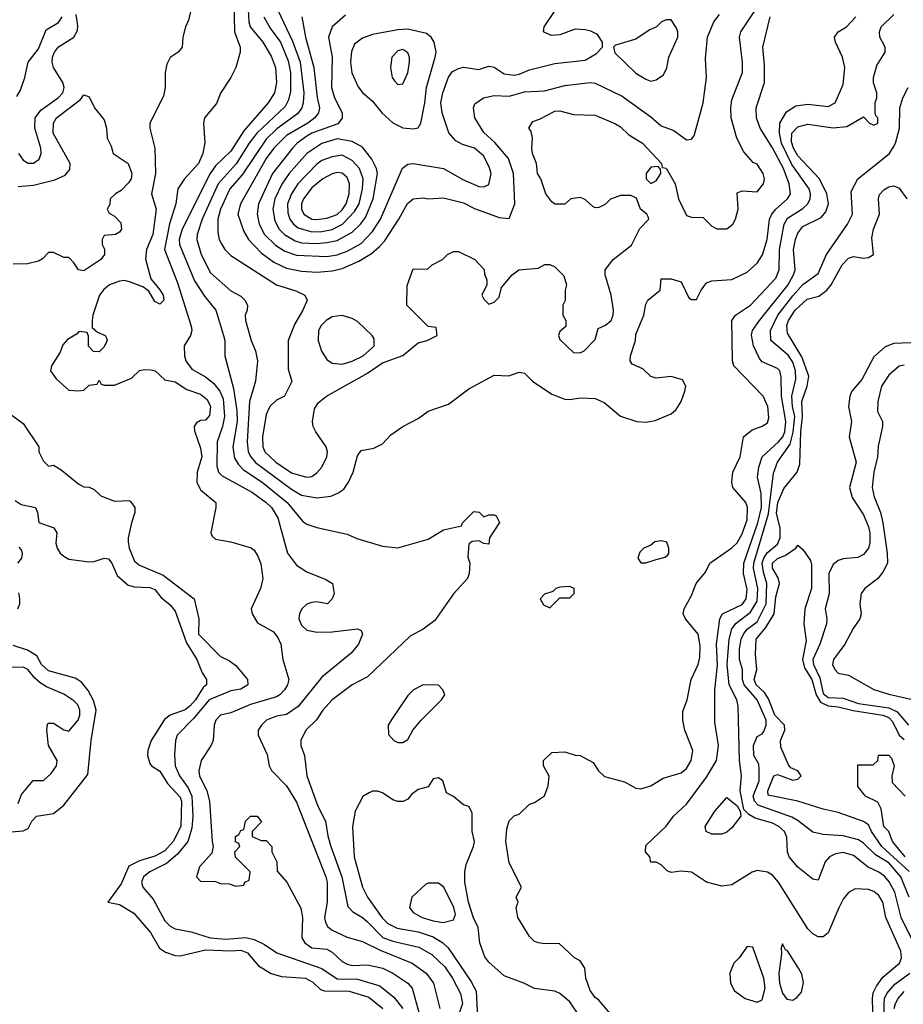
# Model space of a CAD drawing. Header units: inches. Extents: x 1793389 to 1900389, y 320802 to 470796.
# Tile 610 of 656: x 1853496 to 1856987, y 424747 to 428638. Entities that reach past the tile are written whole.
import ezdxf

# ---------------------------------------------------------------- set-up
doc = ezdxf.new("R2010")
doc.units = ezdxf.units.IN
doc.header["$MEASUREMENT"] = 0
doc.layers.add('B8452', color=7, linetype='Continuous')

msp = doc.modelspace()

# ---------------------------------------------------------------- linework, layer by layer
at = {"layer": 'B8452', "color": 2}
for points, elevation in [([(1854395.2, 428750), (1854401.1, 428630), (1854407, 428610), (1854457.1, 428550), (1854490, 428494.8), (1854506.4, 428450), (1854510.3, 428389.7), (1854503, 428350), (1854477.1, 428310), (1854381.1, 428198.9), (1854330, 428118.4), (1854270, 428060.7), (1854249.2, 428030.8), (1854138, 427810), (1854126.3, 427770), (1854127.4, 427750), (1854186.3, 427606.3), (1854226, 427546), (1854270.8, 427490), (1854301, 427390), (1854306, 427370), (1854306, 427310), (1854341.2, 427181.2), (1854354.3, 427094.3), (1854354.7, 427050), (1854338.3, 426950), (1854345.2, 426905.2), (1854359.9, 426879.9), (1854379.9, 426859.9), (1854454.4, 426810), (1854552.4, 426730), (1854614.6, 426654.6), (1854630, 426644), (1854670, 426630.7), (1854790, 426604.7), (1854827.5, 426587.5), (1854930, 426558), (1854990, 426551), (1855110, 426584.7), (1855170, 426622), (1855242, 426638), (1855246, 426650), (1855290, 426694), (1855311.6, 426691.6), (1855330, 426674), (1855350, 426682), (1855370, 426682), (1855378, 426678), (1855391.1, 426651.1), (1855352, 426590), (1855350, 426566), (1855330, 426568), (1855310, 426578), (1855283.6, 426576.4), (1855270, 426566), (1855266.4, 426513.6), (1855274, 426490), (1855272, 426450), (1855264.7, 426430), (1855210, 426369), (1855135.9, 426264.1), (1855090.5, 426229.5), (1855038.5, 426201.5), (1854870, 426041.2), (1854810, 426009), (1854731, 425950), (1854694, 425910), (1854668.4, 425871.6), (1854626.8, 425830), (1854606.8, 425790), (1854606.8, 425770), (1854620.7, 425730), (1854630.6, 425650), (1854674.4, 425530), (1854704.4, 425470), (1854713.3, 425413.3), (1854725.7, 425370), (1854768.9, 425250), (1854792.8, 425132.8), (1854812.7, 425112.7), (1854850, 425090.5), (1854870, 425073), (1854931.2, 425011.2), (1854970, 424996.5), (1855072.5, 424972.5), (1855124.2, 424944.2), (1855175.5, 424895.5), (1855206, 424850), (1855238, 424790), (1855246, 424750), (1855211.7, 424650)], 274), ([(1854342, 428710), (1854344.9, 428590), (1854367.7, 428530), (1854367.7, 428510), (1854350.5, 428449.5), (1854330.6, 428409.4), (1854290, 428348), (1854273.2, 428306.8), (1854226, 428250), (1854222.8, 428230), (1854227.1, 428152.9), (1854219.1, 428110), (1854202, 428070), (1854146.8, 428010), (1854120.7, 427970), (1854112.4, 427910), (1854088.1, 427831.9), (1854068.4, 427730), (1854118.9, 427598.9), (1854173, 427427), (1854175.5, 427410), (1854170.5, 427390), (1854146.4, 427350), (1854146.7, 427310), (1854152.2, 427290), (1854176.5, 427256.5), (1854230, 427227), (1854261.8, 427201.8), (1854287.2, 427170), (1854299.7, 427139.7), (1854304.6, 427070), (1854297.4, 427030), (1854276.4, 426970), (1854274.4, 426874.4), (1854282, 426850), (1854295.8, 426835.8), (1854415.5, 426770), (1854470, 426730.4), (1854490.4, 426710), (1854515.8, 426670), (1854554, 426530), (1854590, 426482.8), (1854630, 426456), (1854705.4, 426425.4), (1854732, 426410), (1854738, 426370), (1854730.9, 426349.1), (1854712, 426330), (1854670, 426338), (1854650, 426335.3), (1854630, 426328.7), (1854611.3, 426310), (1854601, 426290), (1854598.8, 426270), (1854610, 426244.7), (1854630, 426226), (1854670, 426218), (1854730, 426218.8), (1854830, 426231.3), (1854844.7, 426224.7), (1854851, 426210), (1854834.8, 426170), (1854805.8, 426134.2), (1854690, 426039.3), (1854596.2, 425923.8), (1854550, 425892.3), (1854510, 425886), (1854471, 425870), (1854450.8, 425850), (1854438.8, 425830), (1854438.8, 425810), (1854473.7, 425733.7), (1854481, 425690), (1854490.6, 425670.6), (1854550, 425610.8), (1854590, 425546), (1854706, 425250), (1854710.4, 425230), (1854710.4, 425150.4), (1854700.4, 425090), (1854703.8, 425070), (1854713.5, 425053.5), (1854730, 425040.4), (1854790, 425012.7), (1854850, 424995.5), (1854920.2, 424960.2), (1855046.8, 424910), (1855102, 424870), (1855130.7, 424830), (1855156.3, 424730)], 270), ([(1854171.3, 428670), (1854163.5, 428636.5), (1854151, 428610), (1854141, 428570), (1854138, 428530), (1854122, 428510), (1854090.8, 428489.2), (1854077.3, 428462.7), (1854070.6, 428429.4), (1854070.5, 428370), (1854063.7, 428336.3), (1854010.8, 428230), (1854010.8, 428210), (1854030.6, 428130), (1854032.2, 428030), (1854016.9, 427950), (1854034.9, 427890), (1854022.6, 427790), (1853997.6, 427730), (1853993, 427693), (1854014.8, 427614.8), (1854050, 427571.3), (1854062.8, 427550), (1854066, 427530), (1854050, 427514), (1854030, 427525.2), (1854005.6, 427565.6), (1853982, 427582), (1853930, 427602), (1853910, 427607), (1853890, 427604.5), (1853851.3, 427590), (1853828, 427572), (1853811.3, 427550), (1853784.7, 427470), (1853782, 427450), (1853782, 427422), (1853803.6, 427403.6), (1853834, 427390), (1853839.6, 427379.6), (1853842, 427370), (1853830, 427346), (1853810, 427326), (1853787.3, 427327.3), (1853768.4, 427348.4), (1853767.3, 427387.3), (1853762, 427402), (1853730, 427406), (1853723.6, 427396.4), (1853685.4, 427374.6), (1853666.4, 427353.6), (1853655.3, 427324.7), (1853622, 427270), (1853618, 427250), (1853639.6, 427219.6), (1853690, 427174), (1853730, 427172), (1853750, 427174), (1853770, 427194), (1853802, 427198), (1853810, 427214), (1853818, 427198), (1853830, 427194), (1853870, 427194), (1853938, 427222), (1853970, 427251.3), (1853990, 427256), (1854014.4, 427254.4), (1854030.7, 427250.7), (1854070, 427214.8), (1854110, 427207.3), (1854156.7, 427176.7), (1854210, 427158), (1854236.7, 427136.7), (1854250.3, 427110), (1854246, 427074), (1854230, 427056), (1854210, 427054.5), (1854194.6, 427045.4), (1854186, 427030), (1854186.2, 427013.8), (1854210, 426944.7), (1854215.3, 426910), (1854197, 426850), (1854195.5, 426810), (1854210, 426780.7), (1854271, 426730), (1854270.8, 426710), (1854251.3, 426610), (1854256.9, 426596.9), (1854270, 426584.7), (1854330, 426574.8), (1854410, 426550.8), (1854422, 426542), (1854437.5, 426517.5), (1854448.1, 426488.1), (1854456, 426430), (1854446.8, 426390), (1854410.8, 426310), (1854414, 426290), (1854435.2, 426255.2), (1854498.7, 426218.7), (1854516.1, 426196.1), (1854527.7, 426170), (1854536, 426110), (1854558.8, 426030), (1854554, 426010), (1854542, 425990), (1854524, 425970), (1854510, 425961.6), (1854407.7, 425932.3), (1854330, 425899.3), (1854290, 425889), (1854270.6, 425869.4), (1854264.9, 425850), (1854260.4, 425790), (1854251.8, 425768.2), (1854213, 425710), (1854203.8, 425670), (1854206.7, 425650), (1854235.5, 425590), (1854246, 425550), (1854256, 425390), (1854261, 425370), (1854255.3, 425344.7), (1854206, 425290), (1854194, 425250), (1854210, 425234), (1854270, 425232), (1854290, 425224.7), (1854323.6, 425223.6), (1854350, 425214), (1854382, 425218), (1854386, 425230), (1854402, 425238), (1854406, 425270), (1854348.4, 425328.4), (1854346, 425350), (1854366, 425370), (1854362, 425382), (1854348.4, 425388.4), (1854348, 425410), (1854362, 425418), (1854370, 425434), (1854382, 425438), (1854388, 425470), (1854408, 425490), (1854434, 425490), (1854451.6, 425468.4), (1854414, 425430), (1854414, 425410), (1854450, 425394), (1854470, 425394), (1854492, 425370), (1854492, 425350), (1854511.3, 425310), (1854512.7, 425272.7), (1854552, 425230), (1854607.1, 425127.1), (1854613.4, 425090), (1854610.7, 425010), (1854622, 424990), (1854650, 424970.5), (1854710, 424964.9), (1854730, 424953.4), (1854770, 424915.5), (1854790, 424904.9), (1854810, 424900.3), (1854870, 424903.1), (1854930.3, 424890.3), (1854970.3, 424870.3), (1855030, 424830.4), (1855046, 424810), (1855074.6, 424710)], 266), ([(1854515.6, 428675.6), (1854573.8, 428553.8), (1854603.9, 428470), (1854618.3, 428350), (1854616, 428310), (1854610.2, 428289.8), (1854593.8, 428266.2), (1854512.5, 428207.5), (1854470, 428166.3), (1854375.3, 428024.7), (1854326.7, 427970), (1854288.9, 427890), (1854279.5, 427850), (1854278.5, 427798.5), (1854284, 427770), (1854292.8, 427752.8), (1854306.8, 427730), (1854330, 427706), (1854510, 427590.5), (1854587.1, 427567.1), (1854622, 427550), (1854631.3, 427530), (1854614.8, 427490), (1854583.4, 427436.6), (1854556.3, 427370), (1854556.9, 427256.9), (1854571.1, 427208.9), (1854542, 427150), (1854510, 427134), (1854484, 427110), (1854470, 427078), (1854455.8, 426990), (1854456.4, 426950), (1854464.4, 426930), (1854508, 426890), (1854570, 426847.2), (1854629.4, 426830.6), (1854650, 426833.4), (1854670, 426846.8), (1854689.6, 426870.4), (1854709.4, 426910), (1854712, 426930), (1854706.6, 426950), (1854666, 427010), (1854656, 427030), (1854652.7, 427050), (1854660.2, 427099.8), (1854675.5, 427124.5), (1854708.7, 427150), (1854870, 427241.6), (1854930, 427281.6), (1855010, 427310.7), (1855070, 427361), (1855106, 427370), (1855146, 427390), (1855142, 427422), (1855110, 427426), (1855026, 427510), (1855027.3, 427587.3), (1855050, 427654), (1855107.3, 427652.7), (1855126, 427670), (1855166, 427690), (1855186, 427710), (1855210, 427722), (1855230, 427722), (1855294, 427690), (1855331.6, 427651.6), (1855332.7, 427632.7), (1855342, 427610), (1855342, 427590), (1855322, 427550), (1855330, 427534), (1855350, 427514), (1855370, 427522), (1855390, 427542), (1855400.2, 427579.8), (1855442, 427630), (1855468, 427650), (1855544, 427656), (1855571.1, 427671.1), (1855590, 427671.3), (1855610, 427662), (1855645.4, 427625.4), (1855656, 427590), (1855651, 427570), (1855651.3, 427528.7), (1855642, 427510), (1855642, 427470), (1855654, 427450), (1855654, 427426), (1855630, 427406), (1855624.7, 427390), (1855630, 427374), (1855683.6, 427323.6), (1855710, 427322), (1855726, 427330), (1855770, 427374), (1855782, 427418), (1855810, 427431.3), (1855833.2, 427450), (1855841.2, 427470), (1855842.7, 427490), (1855832.7, 427550), (1855808.7, 427630), (1855809, 427650), (1855841.2, 427690), (1855913, 427747), (1855946.6, 427813.4), (1855981.2, 427850), (1855978.6, 427858.6), (1855974, 427870), (1855949.1, 427889.1), (1855932.5, 427932.5), (1855910, 427944), (1855870, 427944), (1855859.8, 427940.2), (1855830, 427928.7), (1855810, 427908.7), (1855783.6, 427896.4), (1855770, 427895.3), (1855760.2, 427900.2), (1855730, 427928), (1855710, 427935.3), (1855674, 427930), (1855650, 427909), (1855610, 427909.2), (1855598, 427918), (1855575.3, 427950), (1855555.3, 428010), (1855542, 428030), (1855538, 428070), (1855522, 428110), (1855519, 428130), (1855522, 428170), (1855516.4, 428196.4), (1855508, 428210), (1855524, 428236), (1855550, 428244.7), (1855610, 428277.3), (1855630, 428278.8), (1855683.5, 428263.5), (1855770, 428260.7), (1855850, 428226.8), (1855870, 428214.8), (1855903.1, 428183.1), (1855956, 428150), (1856032, 428070), (1856034, 428054), (1856050, 428052), (1856086, 427990), (1856098.8, 427930), (1856130, 427864.7), (1856150, 427858), (1856196, 427856), (1856230, 427822), (1856250, 427811.3), (1856290, 427812), (1856314, 427830), (1856324, 427850), (1856334, 427890), (1856330, 427954), (1856350, 427962), (1856410, 427958), (1856435.3, 427990), (1856439, 428010), (1856434, 428030), (1856410, 428068), (1856394, 428074), (1856356.5, 428116.5), (1856329.6, 428169.6), (1856307, 428250), (1856305.1, 428290), (1856310, 428322), (1856352, 428430), (1856352, 428470), (1856339.3, 428570), (1856345.2, 428590), (1856402.5, 428677.5)], 282), ([(1854783.4, 428656.6), (1854730.6, 428610), (1854716.4, 428570), (1854730.3, 428490), (1854728.5, 428370), (1854740.4, 428330), (1854770.5, 428270), (1854770.4, 428249.6), (1854752.7, 428227.3), (1854650.7, 428190), (1854630, 428177.7), (1854592.7, 428150), (1854574, 428130), (1854494.9, 428030), (1854439.5, 427910), (1854434.9, 427870), (1854442, 427830), (1854463.1, 427790), (1854507.1, 427747.1), (1854544.1, 427724.1), (1854590, 427707.6), (1854710, 427703.1), (1854750, 427708.8), (1854790, 427723.7), (1854845.5, 427754.5), (1854890, 427801.6), (1854921.1, 427850), (1855008.2, 428051.8), (1855030, 428067.7), (1855050.4, 428070.4), (1855170, 428050.6), (1855247.3, 428007.3), (1855310, 427979.1), (1855330, 427977.3), (1855350, 427986.8), (1855358.4, 428030), (1855352.7, 428052.7), (1855330, 428099.3), (1855293.2, 428130), (1855245.4, 428145.4), (1855219.1, 428159.1), (1855191.4, 428191.4), (1855165.6, 428270), (1855160.5, 428310), (1855167.6, 428350), (1855190, 428410.8), (1855206.6, 428433.4), (1855230, 428445.5), (1855250, 428450.4), (1855310, 428442), (1855350, 428454.8), (1855370, 428451), (1855410, 428424.9), (1855450, 428419.3), (1855470, 428423), (1855510, 428440.7), (1855610, 428464.9), (1855730, 428478), (1855774.8, 428505.2), (1855798, 428530), (1855798, 428550), (1855779.3, 428579.3), (1855752.9, 428592.9), (1855730, 428599), (1855690, 428601.2), (1855630, 428579), (1855596.4, 428576.4), (1855566, 428590), (1855568, 428610), (1855609.3, 428670.7)], 290), ([(1853484.8, 428335.2), (1853499.8, 428360.2), (1853517, 428410), (1853529.6, 428470.4), (1853570, 428522.8), (1853601.2, 428598.8), (1853650, 428627.7), (1853663.6, 428650)], 270), ([(1853490.7, 428110), (1853510, 428082.8), (1853530, 428070.7), (1853550, 428070.7), (1853573.3, 428086.7), (1853580.7, 428110), (1853579.6, 428130), (1853555.6, 428210), (1853557, 428250), (1853579.3, 428280.7), (1853650, 428330.4), (1853666.3, 428350), (1853671.1, 428370), (1853666.9, 428390), (1853629.7, 428450), (1853624, 428470), (1853625.4, 428490), (1853633.3, 428510), (1853648.7, 428531.3), (1853709.4, 428570), (1853724.7, 428595.3), (1853726, 428614), (1853718.9, 428658.9)], 266), ([(1854460.3, 428650), (1854485.5, 428605.5), (1854526, 428550), (1854556.4, 428476.4), (1854565.5, 428430), (1854565.4, 428354.6), (1854558.2, 428321.8), (1854544.4, 428295.6), (1854433.1, 428190), (1854402.3, 428150), (1854351, 428069), (1854279.6, 427990), (1854217.4, 427850), (1854197, 427790), (1854195.8, 427770), (1854212.4, 427710), (1854250, 427637.3), (1854330, 427567.3), (1854370, 427546), (1854386, 427530), (1854396, 427510), (1854394.8, 427490), (1854387.3, 427470), (1854387.7, 427450), (1854410.5, 427370.5), (1854427.7, 427330), (1854435.5, 427290), (1854428, 427210), (1854404.2, 427130), (1854394.6, 426970), (1854398.9, 426930), (1854408.8, 426910), (1854427.7, 426887.7), (1854570, 426783.1), (1854610, 426759.3), (1854670, 426748.2), (1854725.2, 426754.8), (1854752.9, 426767.1), (1854776.5, 426783.5), (1854795.3, 426810), (1854814, 426850), (1854830, 426914), (1854844.7, 426935.3), (1854894.6, 426945.4), (1854930, 426962), (1854962, 426998), (1855009.1, 427030.9), (1855070, 427062), (1855109.4, 427090.6), (1855190, 427118.8), (1855270, 427178.8), (1855370, 427234), (1855428.9, 427231.1), (1855470, 427244.7), (1855490, 427242), (1855522, 427210), (1855598.5, 427158.5), (1855650, 427138.8), (1855670, 427137.3), (1855710, 427144), (1855770, 427140.7), (1855804.9, 427124.9), (1855870, 427071), (1855934, 427050), (1855970, 427047.3), (1856006.3, 427053.7), (1856070, 427081), (1856090, 427098), (1856109.2, 427130), (1856124, 427170), (1856128, 427190), (1856114.6, 427214.6), (1856070, 427228), (1856010, 427222), (1855990, 427228.7), (1855958, 427258), (1855916.4, 427276.4), (1855908, 427290), (1855908.7, 427310), (1855929, 427371), (1855930, 427394), (1855962, 427470), (1855970, 427514), (1855978, 427530), (1856026, 427570), (1856030, 427614), (1856070, 427614.8), (1856110, 427602), (1856139.6, 427539.6), (1856150, 427532), (1856170, 427532), (1856188.7, 427570), (1856210, 427598), (1856230, 427606), (1856310, 427611), (1856370, 427641), (1856410, 427676), (1856431.3, 427708.7), (1856449.6, 427770), (1856458.7, 427850), (1856467.6, 427870), (1856482.9, 427890), (1856529.5, 427930), (1856540.7, 427950), (1856536.3, 427990), (1856513.3, 428050), (1856470, 428132.3), (1856422, 428210), (1856407.3, 428250), (1856405.6, 428290), (1856438.4, 428390), (1856438.3, 428458.3), (1856432, 428530), (1856460.7, 428650)], 278), ([(1854610.8, 428649.2), (1854625.3, 428570), (1854658.7, 428450), (1854671.5, 428331.5), (1854680.4, 428290), (1854677.1, 428270), (1854661.6, 428250), (1854634.9, 428230), (1854550, 428180.5), (1854500.3, 428130), (1854470, 428089.5), (1854368.4, 427910), (1854358.4, 427870), (1854381.2, 427801.2), (1854400.4, 427770), (1854450, 427716.4), (1854499.9, 427679.9), (1854550, 427657), (1854610, 427644.9), (1854670, 427640.4), (1854730, 427645.3), (1854770, 427654.9), (1854835.6, 427684.4), (1854885.3, 427714.7), (1854918.2, 427741.8), (1854937, 427763), (1854994.5, 427850), (1855027.9, 427912.1), (1855050, 427930.7), (1855090, 427934.8), (1855110, 427930.8), (1855170, 427934), (1855250, 427914), (1855292.8, 427892.8), (1855390, 427856), (1855430, 427852), (1855451.8, 427910), (1855447.3, 428030), (1855427, 428090), (1855372.6, 428152.6), (1855330, 428193.2), (1855294, 428250), (1855289, 428290), (1855294.6, 428305.4), (1855328, 428330), (1855370, 428339.1), (1855430, 428336.4), (1855490, 428353.7), (1855570, 428357.1), (1855650, 428378), (1855750, 428390.6), (1855770, 428387.3), (1855876.7, 428336.7), (1855990, 428254), (1856030, 428219.1), (1856079.9, 428199.9), (1856130, 428164), (1856150, 428166.8), (1856160.2, 428179.8), (1856196, 428310), (1856209, 428410), (1856205.6, 428485.6), (1856214, 428570), (1856238, 428630), (1856260.5, 428659.5)], 286), ([(1855830, 424709), (1855783.7, 424763.7), (1855770, 424774), (1855750, 424802), (1855733.2, 424850), (1855729.1, 424889.1), (1855710, 424918), (1855688, 424930), (1855627.3, 424987.3), (1855570, 424985.2), (1855546, 424990), (1855530, 424995.3), (1855510, 425015.3), (1855464, 425090), (1855458, 425130), (1855466, 425150), (1855458, 425170), (1855478, 425210), (1855430, 425306), (1855417.2, 425390), (1855420.2, 425439.8), (1855430, 425472), (1855450, 425491.3), (1855470, 425498), (1855510, 425538), (1855530, 425544.7), (1855569, 425571), (1855584, 425610), (1855588.4, 425648.4), (1855566, 425690), (1855566, 425710), (1855598, 425742), (1855650, 425744.7), (1855690, 425731.3), (1855710.7, 425730.7), (1855762, 425702), (1855782.8, 425670), (1855807, 425647), (1855885.8, 425625.8), (1855930, 425600.7), (1855950, 425599.1), (1855989.6, 425610.4), (1856038.9, 425641.1), (1856110, 425662), (1856130, 425678.8), (1856149.3, 425710), (1856155.1, 425750), (1856124.5, 425830), (1856116, 425870), (1856116.5, 425903.5), (1856133.2, 425950), (1856149.2, 426030), (1856177, 426090), (1856182.9, 426117.1), (1856183.9, 426163.9), (1856177, 426210), (1856126, 426270), (1856117.2, 426290), (1856121.2, 426310), (1856150, 426362), (1856169, 426410), (1856205.6, 426454.4), (1856222, 426490), (1856310, 426550.7), (1856330, 426570.8), (1856350, 426606.8), (1856370, 426662), (1856371.8, 426710), (1856365.2, 426730), (1856313.2, 426790), (1856309.2, 426810), (1856313.2, 426850), (1856342.7, 426910), (1856355.3, 426990), (1856390, 427018), (1856430, 427031.3), (1856450, 427044.7), (1856455.5, 427064.5), (1856451.8, 427110), (1856432.7, 427150), (1856317.2, 427270), (1856312.7, 427290), (1856309.4, 427450), (1856324, 427470), (1856383.7, 427510), (1856483.8, 427616.2), (1856496.3, 427650), (1856498.5, 427730), (1856515.8, 427830), (1856530, 427854.4), (1856590, 427892.7), (1856609.5, 427910), (1856619.6, 427930), (1856620.5, 427950), (1856614.7, 427970), (1856546.7, 428066.7), (1856506, 428150), (1856498, 428190), (1856499.7, 428230), (1856525.6, 428274.4), (1856562, 428298), (1856610, 428304), (1856690, 428294.8), (1856717.2, 428310), (1856750, 428382), (1856755.6, 428450), (1856747, 428490), (1856719, 428550), (1856715.3, 428570), (1856729, 428591), (1856762, 428610), (1856799, 428650)], 274), ([(1856868.5, 424670), (1856865.1, 424770), (1856868.5, 424791.5), (1856881.4, 424818.6), (1856906.2, 424853.8), (1856971.8, 424910), (1856979.6, 424930), (1856977.1, 424957.1), (1856918.4, 425090), (1856906.6, 425150), (1856890, 425177.2), (1856870, 425193.2), (1856850, 425201.2), (1856796.9, 425203.1), (1856770, 425188.7), (1856750, 425162), (1856732.5, 425127.5), (1856690.4, 425029.6), (1856670, 425013.2), (1856650, 425013.2), (1856630, 425025.2), (1856610, 425045.2), (1856494.5, 425230), (1856470, 425257.2), (1856450, 425269.2), (1856410, 425275.3), (1856390, 425268.7), (1856310, 425219), (1856270, 425213.2), (1856210, 425229.3), (1856150, 425269.2), (1856110, 425273.2), (1856070, 425268), (1856054.6, 425274.6), (1856030, 425298), (1856010, 425308), (1855990, 425308), (1855986, 425330), (1855968, 425350), (1855970, 425374), (1856050, 425451.3), (1856079, 425490), (1856130, 425538), (1856210, 425644), (1856249.5, 425710), (1856257, 425770), (1856242.5, 425862.5), (1856242.9, 425990), (1856253.1, 426086.9), (1856249.6, 426170), (1856261.6, 426270), (1856272.7, 426290), (1856350, 426327), (1856366, 426350), (1856370, 426386), (1856356, 426450), (1856356.8, 426490), (1856412.2, 426650), (1856426.8, 426710), (1856425.7, 426765.7), (1856411.3, 426830), (1856415.8, 426870), (1856430, 426910.6), (1856494.3, 426970), (1856510.6, 426989.4), (1856518.8, 427010), (1856523.5, 427050), (1856506.2, 427150), (1856505.1, 427225.1), (1856499.3, 427250), (1856490, 427259.3), (1856430, 427286), (1856418.7, 427298.7), (1856395.1, 427350), (1856387.9, 427392.1), (1856391.8, 427410), (1856418.7, 427450), (1856530.6, 427589.4), (1856552.8, 427630), (1856559.7, 427650), (1856553.6, 427730), (1856560.5, 427770), (1856570, 427794.8), (1856590, 427820.5), (1856663, 427857), (1856681.3, 427878.7), (1856691.8, 427910), (1856684.7, 427950), (1856655.6, 428010), (1856570, 428100.5), (1856552.6, 428130), (1856544.8, 428155.2), (1856546.9, 428190), (1856570, 428214.4), (1856610, 428225.3), (1856709.6, 428210.4), (1856763.7, 428216.3), (1856830, 428254), (1856854, 428230), (1856870, 428222), (1856886, 428230), (1856886, 428250), (1856878, 428258), (1856875.3, 428270), (1856875.3, 428310), (1856882, 428330), (1856882, 428350), (1856869.1, 428389.1), (1856869, 428410), (1856882, 428458), (1856915.3, 428510), (1856915.3, 428530), (1856894, 428570), (1856893.2, 428590), (1856899.3, 428610), (1856950, 428658.8)], 270), ([(1857037.7, 424970), (1856979.2, 425090), (1856953.1, 425190), (1856931.4, 425231.4), (1856913.2, 425253.2), (1856890, 425269.7), (1856848.8, 425288.8), (1856790, 425335.1), (1856750, 425347.3), (1856718.8, 425341.2), (1856696, 425330), (1856678.8, 425310), (1856650, 425238), (1856630, 425242), (1856570, 425288.7), (1856536, 425330), (1856529.5, 425350), (1856527.5, 425407.5), (1856518, 425430), (1856495.1, 425450), (1856470, 425462.6), (1856402.3, 425482.3), (1856376.6, 425496.6), (1856357.2, 425517.2), (1856342.9, 425590), (1856347.6, 425650), (1856339.7, 425710), (1856334.9, 425925.1), (1856329.7, 425950), (1856299.3, 426010), (1856291.6, 426090), (1856298.9, 426190), (1856309.8, 426230.2), (1856327.3, 426252.7), (1856383.3, 426296.7), (1856410, 426340.7), (1856412.4, 426390), (1856395.3, 426470), (1856396.8, 426490), (1856455, 426685), (1856474.5, 426845.5), (1856489.6, 426890), (1856539.4, 426960.6), (1856552.4, 427007.6), (1856557.8, 427070), (1856549, 427110), (1856547, 427150), (1856562, 427218), (1856560.8, 427250), (1856550, 427284.5), (1856532.1, 427312.1), (1856463.6, 427370), (1856462, 427410), (1856491.1, 427470), (1856550, 427547), (1856590, 427592.4), (1856650, 427634.8), (1856683.7, 427710), (1856766.6, 427830), (1856786.6, 427870), (1856781.2, 427958.8), (1856807, 428010), (1856931.1, 428108.9), (1856947, 428133), (1856955.6, 428150), (1856971.8, 428210), (1856973.6, 428290), (1856984.5, 428330), (1857006, 428370)], 266), ([(1853490, 427979.1), (1853550, 427984.4), (1853635.1, 428004.9), (1853675.5, 428024.5), (1853693.6, 428046.4), (1853695.3, 428070), (1853627.8, 428190), (1853629.6, 428230), (1853640.9, 428250), (1853736.5, 428323.5), (1853750, 428342), (1853770, 428334), (1853792, 428290), (1853830, 428242), (1853838.8, 428210), (1853841, 428170), (1853858, 428138), (1853864.7, 428110), (1853924.7, 428070), (1853938.8, 428030), (1853936, 428010), (1853926.4, 427993.6), (1853896.9, 427963.1), (1853874, 427950), (1853854, 427930), (1853851.6, 427908.4), (1853842, 427890), (1853850, 427874), (1853870, 427862), (1853895.3, 427835.3), (1853898, 427810), (1853890, 427798), (1853874, 427790), (1853830, 427786), (1853822, 427770), (1853822, 427750), (1853831.1, 427731.1), (1853831.3, 427710), (1853816, 427690), (1853750, 427645.2), (1853728.7, 427650), (1853710, 427678), (1853690, 427698), (1853670, 427698), (1853630, 427718), (1853610, 427718), (1853586.4, 427693.6), (1853570, 427684), (1853526.4, 427673.6), (1853470, 427672.7)], 262), ([(1857009.7, 425170), (1856977.4, 425250), (1856930, 425305.4), (1856877.6, 425337.6), (1856830, 425383.6), (1856810, 425396.3), (1856750, 425412.8), (1856670, 425417.6), (1856630, 425427), (1856572.1, 425472.1), (1856546.5, 425486.5), (1856413.5, 425533.5), (1856398.7, 425550), (1856393.8, 425570), (1856416.9, 425630), (1856417.7, 425677.7), (1856416.1, 425696.1), (1856396.2, 425730), (1856394.5, 425770), (1856410, 425804.7), (1856430, 425816), (1856435.6, 425824.4), (1856445.1, 425850), (1856444.7, 425870), (1856409.6, 425950), (1856358.3, 426010), (1856351.1, 426030), (1856352, 426070), (1856339.5, 426110), (1856339.7, 426150), (1856346.6, 426190), (1856355.8, 426210), (1856369.7, 426230), (1856410, 426258.4), (1856445.8, 426330), (1856447.8, 426410), (1856434.2, 426454.2), (1856429.8, 426490), (1856435.8, 426510), (1856449.1, 426530.9), (1856490, 426566), (1856500.7, 426590), (1856500.7, 426630), (1856486.1, 426686.1), (1856490.8, 426730), (1856514.9, 426785.1), (1856567.3, 426850), (1856578.6, 426881.4), (1856581.8, 427010), (1856589.1, 427070), (1856585.8, 427130), (1856606.9, 427190), (1856613.3, 427230), (1856585.5, 427305.5), (1856530, 427399), (1856526.9, 427430), (1856532.8, 427450), (1856559.7, 427490), (1856606.7, 427533.3), (1856653.7, 427546.3), (1856685.1, 427570), (1856701.6, 427590), (1856745.1, 427670), (1856770, 427696.3), (1856790, 427702), (1856830, 427696.3), (1856850, 427699.1), (1856869, 427710), (1856863.2, 427776.8), (1856869.3, 427810), (1856893.2, 427870), (1856889.3, 427930), (1856892.9, 427947.1), (1856910, 427966), (1856930, 427978), (1856950, 427982), (1856970, 427972), (1857001, 427930)], 262), ([(1857050, 427362), (1856950, 427358.7), (1856914.7, 427345.3), (1856870, 427306), (1856823.8, 427216.2), (1856784, 427170), (1856776.3, 427150), (1856770.5, 427110), (1856782.4, 427050), (1856773, 426990), (1856800.4, 426890), (1856774.9, 426790), (1856784.9, 426750), (1856830, 426682), (1856850, 426634), (1856854.7, 426610), (1856854.3, 426570), (1856850, 426549.2), (1856830, 426524.5), (1856806.7, 426513.3), (1856750, 426507.3), (1856730, 426500.9), (1856710, 426485.2), (1856692.7, 426450), (1856694, 426370), (1856678, 426310), (1856684.9, 426270), (1856683, 426250), (1856657, 426170), (1856629.2, 426110), (1856632.6, 426090), (1856657.2, 426037.2), (1856670, 425975.3), (1856690, 425959.3), (1856750, 425956.5), (1856810, 425936.2), (1856930, 425919.2), (1856963.1, 425903.1), (1857008, 425850)], 262), ([(1856990, 427273.2), (1856970, 427268.7), (1856930, 427234), (1856901, 427190), (1856886.8, 427130), (1856884.7, 427090), (1856904.7, 427050), (1856904.7, 427030), (1856887.1, 426952.9), (1856884.9, 426910), (1856870.4, 426849.6), (1856864.4, 426790), (1856872.3, 426752.3), (1856897.1, 426690), (1856906, 426650), (1856923, 426530), (1856924, 426490), (1856905.8, 426454.2), (1856886.8, 426430), (1856834.8, 426390), (1856820.7, 426370), (1856814.8, 426330), (1856821, 426290), (1856814.8, 426270), (1856788.4, 426231.6), (1856755.5, 426170), (1856710.8, 426110), (1856707.3, 426090), (1856716, 426070), (1856730, 426056), (1856770, 426047.3), (1856870.4, 425990.4), (1856930, 425972), (1857070, 425941.6)], 266), ([(1853444.7, 427090), (1853510, 427042), (1853571.3, 426950), (1853572, 426930), (1853590, 426894), (1853610, 426874), (1853630, 426878), (1853659.8, 426859.8), (1853730, 426802), (1853750, 426792), (1853771.1, 426791.1), (1853790, 426782), (1853816.9, 426756.9), (1853870, 426736), (1853930, 426738), (1853934.4, 426734.4), (1853951.3, 426710), (1853951.3, 426690), (1853938, 426650), (1853924, 426590), (1853924.5, 426575.5), (1853928.2, 426550), (1853950, 426498), (1853970, 426482.8), (1854063.1, 426443.1), (1854184.7, 426350), (1854204, 426270), (1854202, 426210), (1854290, 426121), (1854324.5, 426104.5), (1854350, 426086), (1854396, 426030), (1854398, 426010), (1854370, 425992.7), (1854330, 425985.6), (1854244.9, 425950), (1854183.2, 425876.8), (1854118, 425810), (1854112, 425790), (1854107.7, 425732.3), (1854110.6, 425690), (1854127.7, 425650), (1854162, 425602), (1854176, 425570), (1854180.3, 425490), (1854176.5, 425443.5), (1854160.4, 425390), (1854119.3, 425340.7), (1854076.4, 425303.6), (1854010.8, 425270), (1853984.9, 425250), (1853977.3, 425230), (1853982.8, 425210), (1854022.8, 425162.8), (1854070, 425076.3), (1854090, 425056.3), (1854110, 425044.9), (1854173.2, 425033.2), (1854248.9, 425008.9), (1854310, 425004.6), (1854390, 425010.4), (1854422.3, 425002.3), (1854463.8, 424983.8), (1854511.3, 424950), (1854690, 424888.9), (1854750, 424847.2), (1854830, 424846.3), (1854919.4, 424819.4), (1854974.8, 424774.8), (1855010, 424730.6)], 262), ([(1853478, 426738), (1853502.5, 426722.5), (1853558, 426710), (1853566, 426690), (1853571.3, 426651.3), (1853630.8, 426630), (1853642.8, 426610), (1853639.1, 426570), (1853644, 426550), (1853656.3, 426530), (1853670, 426518), (1853690, 426506), (1853770, 426495.5), (1853790, 426497.3), (1853830, 426510.7), (1853847.1, 426507.1), (1853860.7, 426490), (1853881.1, 426441.1), (1853924, 426404), (1853950, 426397.3), (1854010, 426394.4), (1854030, 426386.8), (1854055.2, 426355.2), (1854090, 426326), (1854110, 426301), (1854155, 426175), (1854195.8, 426110), (1854217.3, 426057.3), (1854234, 426030), (1854234, 426010), (1854220.9, 425999.1), (1854190.2, 425950), (1854170, 425927.1), (1854150, 425911.1), (1854090.2, 425889.8), (1854067.9, 425872.1), (1854014.9, 425790), (1854002.4, 425750), (1854000.4, 425730), (1854010, 425698.8), (1854016.3, 425690), (1854050, 425668.4), (1854080.1, 425620.1), (1854130, 425565.5), (1854135.9, 425550), (1854132.4, 425450), (1854102.3, 425390), (1854070, 425354), (1854030, 425332.4), (1853970, 425313.7), (1853927.6, 425292.4), (1853897.4, 425222.6), (1853844.7, 425150), (1853890, 425140.7), (1853946.9, 425106.9), (1854013, 425030), (1854048.6, 424968.6), (1854072.3, 424952.3), (1854110, 424939.3), (1854130, 424938.4), (1854230, 424962.6), (1854330, 424957.7), (1854370, 424960.9), (1854396.4, 424950), (1854439.3, 424899.3), (1854490, 424868.5), (1854530, 424857), (1854624.7, 424850), (1854654.7, 424834.7), (1854684.8, 424804.8), (1854700.2, 424800.2), (1854798.2, 424798.2), (1854875.2, 424775.2), (1854930.4, 424730)], 258), ([(1857010, 425271.8), (1856901.8, 425370), (1856861.7, 425430), (1856850, 425456), (1856830, 425469.4), (1856730, 425505.1), (1856670, 425518), (1856570, 425549.7), (1856452.9, 425572.9), (1856452, 425590), (1856475.3, 425650), (1856490, 425655.5), (1856550, 425633), (1856570, 425636.3), (1856583.7, 425650), (1856570, 425669.2), (1856542, 425682), (1856532.8, 425692.8), (1856502.7, 425762.7), (1856502.3, 425790), (1856518.3, 425830), (1856518, 425850), (1856479.8, 425890), (1856454.8, 425954.8), (1856438.6, 425978.6), (1856406, 426010), (1856397.3, 426030), (1856407.8, 426070), (1856402.8, 426130), (1856406, 426190), (1856443.4, 426236.6), (1856476.4, 426290), (1856483.3, 426356.7), (1856497.4, 426410), (1856492.3, 426432.3), (1856469.8, 426470), (1856470, 426490.4), (1856490, 426508.4), (1856519.8, 426520.2), (1856562, 426550), (1856570, 426562), (1856590, 426544.7), (1856620.4, 426500.4), (1856624.1, 426484.1), (1856624.9, 426390), (1856597.4, 426310), (1856594, 426250), (1856602.9, 426182.9), (1856589, 426110), (1856596.7, 426076.7), (1856625.2, 426030), (1856642.2, 425970), (1856660.4, 425940.4), (1856690, 425926), (1856730, 425922.8), (1856788.6, 425908.6), (1856906, 425890), (1856930, 425880.8), (1856944.7, 425864.7), (1856970.4, 425810), (1856990, 425793.4)], 258), ([(1853489.2, 426490), (1853504.5, 426510), (1853507, 426530), (1853502.9, 426542.9), (1853494.2, 426554.2)], 258), ([(1853488.7, 426310), (1853497.2, 426330), (1853497.2, 426350), (1853493.2, 426373.2)], 258), ([(1853446.8, 425426.8), (1853510, 425432), (1853530, 425442), (1853544, 425470), (1853562, 425490), (1853630, 425501), (1853670, 425533.4), (1853765.4, 425654.6), (1853778.4, 425790), (1853798, 425910), (1853787.3, 425947.3), (1853766.7, 425986.7), (1853740.1, 426020.1), (1853715.8, 426035.8), (1853610, 426064.4), (1853582.6, 426090), (1853563.7, 426123.7), (1853526.3, 426146.3), (1853470, 426165.6)], 258), ([(1853490, 425541), (1853503.3, 425576.7), (1853549, 425631), (1853590, 425632), (1853620.4, 425659.6), (1853642, 425690), (1853644, 425710), (1853609.4, 425769.4), (1853602.7, 425830), (1853606, 425854), (1853610, 425858), (1853630, 425858), (1853670, 425831), (1853690, 425826.8), (1853726.6, 425870), (1853733.3, 425890), (1853733.6, 425910), (1853726, 425930), (1853710, 425946), (1853670, 425972.3), (1853601.6, 426001.6), (1853577.2, 426017.2), (1853555.3, 426035.3), (1853528.7, 426070), (1853510, 426079.3), (1853450, 426078)], 262), ([(1856994, 425330), (1856943.7, 425390), (1856929.5, 425429.5), (1856910, 425449), (1856898.9, 425518.9), (1856886, 425546), (1856838, 425570), (1856807.3, 425607.3), (1856807.3, 425692.7), (1856867.3, 425692.7), (1856886, 425710), (1856888.7, 425731.3), (1856930, 425731.3), (1856939.8, 425719.8), (1856951, 425690), (1856942, 425650), (1856943.6, 425623.6), (1856994, 425570)], 254), ([(1855710, 424696), (1855670, 424756), (1855630, 424789.2), (1855610, 424799), (1855529.5, 424809.5), (1855488, 424830), (1855410, 424859), (1855350, 424914), (1855334.2, 424934.2), (1855314, 424990), (1855307.6, 425050), (1855288.6, 425088.6), (1855269.5, 425150.5), (1855254.5, 425230), (1855254.5, 425270), (1855260.1, 425299.9), (1855289.2, 425370), (1855292.3, 425390), (1855284, 425430), (1855283.1, 425503.1), (1855270, 425528), (1855250, 425535.3), (1855210, 425568.7), (1855182, 425582), (1855168, 425630), (1855150, 425642), (1855130, 425638), (1855110, 425606), (1855070, 425595.3), (1855043.5, 425576.5), (1855030, 425558), (1855011.1, 425548.9), (1854990, 425549), (1854970, 425555.3), (1854930, 425582), (1854910, 425588.7), (1854890, 425588.7), (1854876.9, 425583.1), (1854851.6, 425568.4), (1854822, 425510), (1854811, 425450), (1854817.3, 425330), (1854850.4, 425210), (1854870.4, 425170), (1854928.4, 425088.4), (1854950, 425066.7), (1854988, 425048), (1855070, 425033.1), (1855130, 425013.1), (1855168, 424990), (1855188.4, 424970), (1855278, 424838), (1855299, 424799), (1855305.2, 424694.8)], 278), ([(1856910.9, 424670), (1856910.8, 424750), (1856913.3, 424770), (1856922.3, 424790), (1856953.1, 424826.9), (1857012.8, 424870)], 266), ([(1856951.2, 424730), (1856956.3, 424750), (1856966.3, 424770), (1856990, 424797.6)], 262)]:
    msp.add_lwpolyline(points, dxfattribs=dict(at, elevation=elevation))
for points, elevation in [([(1856070, 428638), (1856050, 428638), (1856030, 428628), (1856012, 428610), (1855982.5, 428597.5), (1855930, 428561.2), (1855850, 428538), (1855842, 428530), (1855847.1, 428507.1), (1855930, 428427.3), (1855970, 428402.8), (1855990, 428396), (1856010, 428401), (1856039.3, 428420.7), (1856052.3, 428447.7), (1856061.2, 428490), (1856096, 428570), (1856096, 428590), (1856090, 428608)], 290), ([(1855030, 428600.5), (1854990, 428598), (1854890, 428579.3), (1854850, 428566), (1854818.5, 428541.5), (1854806.7, 428513.3), (1854802.4, 428470), (1854808.6, 428428.6), (1854833.4, 428373.4), (1854850.6, 428350.6), (1854890, 428316), (1854926.8, 428270), (1854970, 428230.8), (1855010, 428210.8), (1855050, 428206.8), (1855070, 428211.3), (1855081.2, 428230), (1855096.9, 428310), (1855103, 428370), (1855137.6, 428490), (1855140.9, 428510), (1855134, 428550), (1855121.2, 428570), (1855103.6, 428583.6)], 294), ([(1855010, 428521.2), (1854990, 428516), (1854966.8, 428490), (1854961, 428450), (1854967.3, 428410), (1854976.3, 428396.3), (1854990, 428382.8), (1855010, 428384.7), (1855028.9, 428428.9), (1855036, 428470), (1855036, 428490), (1855030, 428508)], 298), ([(1854750, 428166.9), (1854690, 428149.7), (1854630, 428109.6), (1854560.3, 428030), (1854532.3, 427987.7), (1854504.6, 427930), (1854496.5, 427890), (1854503.8, 427843.8), (1854521.3, 427810), (1854541.6, 427790), (1854584.3, 427764.3), (1854610, 427756.5), (1854670, 427754.4), (1854710, 427757.3), (1854750, 427766.3), (1854810, 427798.7), (1854842.4, 427830), (1854862.8, 427857.2), (1854892.8, 427930), (1854909.7, 428030), (1854906, 428050), (1854887.1, 428087.1), (1854850, 428135.1), (1854810, 428157.6)], 294), ([(1854770, 428102.4), (1854730, 428096.9), (1854690, 428081.6), (1854670, 428067.3), (1854594.9, 427990), (1854570.3, 427950), (1854554.3, 427910), (1854555.1, 427875.1), (1854563.1, 427850), (1854577.6, 427830), (1854595.9, 427815.9), (1854650, 427799.6), (1854690, 427800.8), (1854730, 427809.1), (1854771.5, 427830), (1854819.4, 427880.6), (1854836.8, 427910), (1854850.9, 427970), (1854853.5, 428010), (1854838, 428050), (1854810, 428082.4)], 298), ([(1856018, 428058), (1855990, 428055.3), (1855970.8, 428030), (1855971, 428010), (1855990, 427991), (1856010, 428001), (1856028.7, 428030), (1856028, 428048)], 282), ([(1854750, 428035.1), (1854730, 428029.6), (1854693.4, 428010), (1854650, 427974), (1854617.6, 427930), (1854608.9, 427910), (1854608.8, 427890), (1854618, 427870), (1854650, 427850.4), (1854670, 427848.9), (1854710, 427853.7), (1854750, 427868.9), (1854770, 427887), (1854785.4, 427910), (1854797.7, 427950), (1854798.9, 427990), (1854790, 428015.1), (1854770, 428031.6)], 302), ([(1854770, 427469.5), (1854730, 427463.7), (1854707.3, 427450), (1854687.7, 427430), (1854676.3, 427410), (1854675.5, 427370), (1854688.5, 427328.5), (1854710, 427296), (1854730, 427280.7), (1854770, 427277.1), (1854810, 427288.4), (1854852.7, 427310), (1854890, 427342.8), (1854896, 427350), (1854896.5, 427376.5), (1854889, 427390), (1854830, 427446), (1854810, 427458)], 286), ([(1856030, 426579.3), (1856005.5, 426574.5), (1855990, 426562), (1855962, 426550), (1855946.4, 426533.6), (1855938, 426510), (1855950, 426492), (1855970, 426492), (1856010, 426504.7), (1856046, 426514), (1856057, 426523), (1856061.2, 426530), (1856061.2, 426550), (1856053.2, 426573.2)], 278), ([(1855670, 426398), (1855630, 426395.3), (1855614, 426390), (1855602, 426378), (1855570, 426368), (1855552, 426350), (1855565.4, 426325.4), (1855590, 426314), (1855630, 426354), (1855670, 426354), (1855686, 426370), (1855686, 426390)], 278), ([(1855090, 426009), (1855052, 425990), (1855030, 425968), (1854966.4, 425873.6), (1854952, 425850), (1854952.7, 425812.7), (1854974, 425790), (1854990, 425782), (1855010, 425782), (1855030, 425794), (1855049.2, 425830.8), (1855082, 425870), (1855162, 425950), (1855175.3, 425970), (1855168, 425990), (1855150, 426008)], 278), ([(1856230, 425419), (1856208.7, 425430), (1856204, 425450), (1856242.7, 425510), (1856290, 425564.7), (1856330.9, 425530.9), (1856342.8, 425510), (1856344.9, 425490), (1856310, 425443.7), (1856290, 425426.6), (1856270, 425419.3)], 266), ([(1855150, 425226), (1855110, 425225.2), (1855099.8, 425220.2), (1855044.7, 425170), (1855036, 425130), (1855051, 425110), (1855086, 425090), (1855130, 425076.4), (1855169.4, 425070.6), (1855210, 425081), (1855217.6, 425102.4), (1855211.5, 425130), (1855172.3, 425210)], 282), ([(1856370, 424975.3), (1856338, 424930), (1856318, 424910), (1856302, 424870), (1856304.7, 424830), (1856319.6, 424799.6), (1856362, 424770), (1856410, 424754.8), (1856430, 424764.7), (1856441.6, 424810), (1856435.6, 424850), (1856392.3, 424972.3)], 274), ([(1856510, 424986), (1856504.7, 424970), (1856506, 424946), (1856494.9, 424870), (1856497.6, 424830), (1856510, 424791), (1856527, 424767), (1856550, 424762.8), (1856566.6, 424773.4), (1856585.2, 424794.8), (1856592.9, 424832.9), (1856585.6, 424865.6), (1856573.2, 424890), (1856530, 424958), (1856522, 424962)], 274)]:
    msp.add_lwpolyline(points, close=True, dxfattribs=dict(at, elevation=elevation))

doc.saveas('drawing.dxf')
